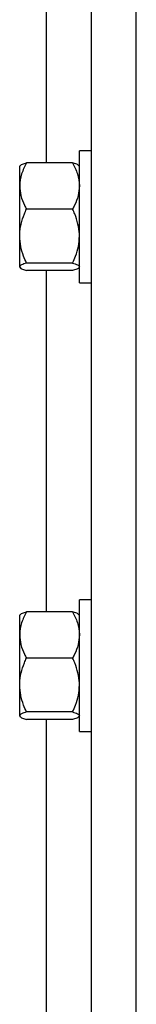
# Model space of a CAD drawing. Header units: inches. Extents: x 170 to 284, y 215 to 248.
# Tile 346 of 656: x 202.2504 to 202.2949, y 222.3663 to 222.7418. Entities that reach past the tile are written whole.
import ezdxf

# ---------------------------------------------------------------- set-up
doc = ezdxf.new("R2010")
doc.units = ezdxf.units.IN
doc.header["$LTSCALE"] = 0.25
doc.header["$MEASUREMENT"] = 0
doc.layers.add('RH FRONT OF HOOD', color=7, linetype='Continuous')

msp = doc.modelspace()

# ---------------------------------------------------------------- linework, layer by layer
at = {"layer": 'RH FRONT OF HOOD'}
for p, q in [((202.2777556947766, 220.1328032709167), (202.2777556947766, 224.4563797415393)), ((202.2948763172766, 220.1328032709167), (202.2948763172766, 224.3444764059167)), ((202.2606350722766, 222.6871994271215), (202.2606350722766, 222.8173175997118)), ((202.2777556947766, 222.6918055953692), (202.2731673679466, 222.6918055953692)), ((202.2731673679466, 222.6415052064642), (202.2731673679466, 222.6918055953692)), ((202.2505889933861, 222.6861389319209), (202.2503969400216, 222.6859161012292)), ((202.2503969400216, 222.6783745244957), (202.2503969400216, 222.6859161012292)), ((202.2705992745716, 222.6871994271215), (202.2529650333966, 222.6871994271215)), ((202.2731673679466, 222.6859161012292), (202.272975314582, 222.6861389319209)), ((202.2503969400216, 222.6592776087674), (202.2503969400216, 222.6783745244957)), ((202.2705992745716, 222.6695496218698), (202.2529650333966, 222.6695496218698)), ((202.2503969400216, 222.6475584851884), (202.2503969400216, 222.6592776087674)), ((202.2503969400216, 222.6473947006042), (202.2503969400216, 222.6475584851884)), ((202.2503969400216, 222.6473947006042), (202.2505889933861, 222.6471718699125)), ((202.2705992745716, 222.6490055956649), (202.2529650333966, 222.6490055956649)), ((202.272975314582, 222.6471718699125), (202.2731673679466, 222.6473947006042)), ((202.2705992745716, 222.6461113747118), (202.2529650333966, 222.6461113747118)), ((202.2606350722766, 222.5159932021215), (202.2606350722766, 222.6461113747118)), ((202.2731673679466, 222.6415052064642), (202.2777556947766, 222.6415052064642)), ((202.2777556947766, 222.5205993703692), (202.2731673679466, 222.5205993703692)), ((202.2731673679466, 222.4702989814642), (202.2731673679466, 222.5205993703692)), ((202.2705992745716, 222.5159932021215), (202.2529650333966, 222.5159932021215)), ((202.2505889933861, 222.5149327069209), (202.2503969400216, 222.5147098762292)), ((202.2503969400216, 222.5071682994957), (202.2503969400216, 222.5147098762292)), ((202.2731673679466, 222.5147098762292), (202.272975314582, 222.5149327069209)), ((202.2503969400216, 222.4880713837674), (202.2503969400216, 222.5071682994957)), ((202.2705992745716, 222.4983433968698), (202.2529650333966, 222.4983433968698)), ((202.2503969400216, 222.4763522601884), (202.2503969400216, 222.4880713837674)), ((202.2503969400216, 222.4761884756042), (202.2503969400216, 222.4763522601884)), ((202.2503969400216, 222.4761884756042), (202.2505889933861, 222.4759656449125)), ((202.2705992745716, 222.4777993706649), (202.2529650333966, 222.4777993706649)), ((202.2705992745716, 222.4749051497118), (202.2529650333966, 222.4749051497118)), ((202.2606350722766, 222.3447869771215), (202.2606350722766, 222.4749051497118)), ((202.272975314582, 222.4759656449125), (202.2731673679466, 222.4761884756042)), ((202.2731673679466, 222.4702989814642), (202.2777556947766, 222.4702989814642))]:
    msp.add_line(p, q, dxfattribs=at)
for points, knots in [([(202.2529650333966, 222.6871994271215), (202.2522904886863, 222.6858272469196), (202.2509168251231, 222.683032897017), (202.250401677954, 222.6799811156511), (202.2503970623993, 222.6784160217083), (202.2503969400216, 222.6783745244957)], [0, 0, 0, 0, 0.4843414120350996, 0.9863277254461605, 1, 1, 1, 1]), ([(202.2506557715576, 222.686081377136), (202.2507100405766, 222.6861733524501), (202.2508878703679, 222.686474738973), (202.2518526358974, 222.6868467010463), (202.2527143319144, 222.6871199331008), (202.2529650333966, 222.6871994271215)], [0, 0, 0, 0, 0.2374711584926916, 0.7781501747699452, 1, 1, 1, 1]), ([(202.2705992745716, 222.6871994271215), (202.2712738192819, 222.6858272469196), (202.2726474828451, 222.683032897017), (202.2731626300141, 222.6799811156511), (202.2731672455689, 222.6784160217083), (202.2731673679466, 222.6783745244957)], [0, 0, 0, 0, 0.4843414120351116, 0.9863277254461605, 1, 1, 1, 1]), ([(202.2729085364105, 222.686081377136), (202.2728542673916, 222.6861733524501), (202.2726764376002, 222.686474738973), (202.2717116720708, 222.6868467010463), (202.2708499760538, 222.6871199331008), (202.2705992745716, 222.6871994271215)], [0, 0, 0, 0, 0.2374711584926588, 0.7781501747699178, 0.9999999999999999, 0.9999999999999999, 0.9999999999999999, 0.9999999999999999]), ([(202.2503969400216, 222.6783745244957), (202.2504946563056, 222.67713928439), (202.2506936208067, 222.6746241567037), (202.2518454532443, 222.671699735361), (202.2527127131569, 222.6700341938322), (202.2529650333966, 222.6695496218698)], [0, 0, 0, 0, 0.4062905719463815, 0.8272664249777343, 1, 1, 1, 1]), ([(202.2731673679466, 222.6783745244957), (202.2730696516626, 222.67713928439), (202.2728706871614, 222.6746241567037), (202.2717188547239, 222.671699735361), (202.2708515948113, 222.6700341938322), (202.2705992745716, 222.6695496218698)], [0, 0, 0, 0, 0.4062905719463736, 0.8272664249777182, 0.9999999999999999, 0.9999999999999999, 0.9999999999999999, 0.9999999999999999]), ([(202.2503969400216, 222.6592776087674), (202.2503996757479, 222.6595128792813), (202.2504175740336, 222.6610521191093), (202.2508392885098, 222.6639246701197), (202.2518664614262, 222.6670982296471), (202.2526934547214, 222.6689436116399), (202.2529650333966, 222.6695496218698)], [0, 0, 0, 0, 0.06653229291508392, 0.4352825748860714, 0.8145508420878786, 1, 1, 1, 1]), ([(202.2731673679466, 222.6592776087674), (202.2731646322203, 222.6595128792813), (202.2731467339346, 222.6610521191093), (202.2727250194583, 222.6639246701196), (202.271697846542, 222.6670982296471), (202.2708708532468, 222.6689436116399), (202.2705992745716, 222.6695496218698)], [0, 0, 0, 0, 0.06653229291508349, 0.435282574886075, 0.8145508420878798, 1, 1, 1, 1]), ([(202.2529650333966, 222.6490055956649), (202.2525834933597, 222.6498752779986), (202.2516807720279, 222.6519329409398), (202.2506400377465, 222.6553618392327), (202.2504786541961, 222.6579613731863), (202.2503969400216, 222.6592776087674)], [0, 0, 0, 0, 0.2654599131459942, 0.6280764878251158, 1, 1, 1, 1]), ([(202.2705992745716, 222.6490055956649), (202.2709808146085, 222.6498752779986), (202.2718835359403, 222.6519329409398), (202.2729242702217, 222.6553618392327), (202.2730856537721, 222.6579613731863), (202.2731673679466, 222.6592776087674)], [0, 0, 0, 0, 0.2654599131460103, 0.6280764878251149, 1, 1, 1, 1]), ([(202.2529650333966, 222.6490055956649), (202.2522904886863, 222.6487805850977), (202.2509168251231, 222.6483223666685), (202.250401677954, 222.647821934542), (202.2503970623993, 222.6475652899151), (202.2503969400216, 222.6475584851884)], [0, 0, 0, 0, 0.4843414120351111, 0.9863277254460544, 1, 1, 1, 1]), ([(202.2503969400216, 222.6475584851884), (202.2504946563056, 222.6473559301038), (202.2506936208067, 222.6469434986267), (202.2518454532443, 222.6464639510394), (202.2527127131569, 222.6461908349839), (202.2529650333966, 222.6461113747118)], [0, 0, 0, 0, 0.4062905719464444, 0.8272664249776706, 1, 1, 1, 1]), ([(202.2705992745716, 222.6490055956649), (202.2712738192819, 222.6487805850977), (202.2726474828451, 222.6483223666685), (202.2731626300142, 222.647821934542), (202.2731672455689, 222.6475652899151), (202.2731673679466, 222.6475584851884)], [0, 0, 0, 0, 0.4843414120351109, 0.9863277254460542, 1, 1, 1, 1]), ([(202.2729085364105, 222.6472294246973), (202.2728542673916, 222.6471374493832), (202.2726764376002, 222.6468360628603), (202.2717116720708, 222.646464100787), (202.2708499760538, 222.6461908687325), (202.2705992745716, 222.6461113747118)], [0, 0, 0, 0, 0.2374711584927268, 0.7781501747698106, 1, 1, 1, 1]), ([(202.2529650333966, 222.5159932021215), (202.2522904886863, 222.5146210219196), (202.2509168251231, 222.511826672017), (202.250401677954, 222.508774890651), (202.2503970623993, 222.5072097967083), (202.2503969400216, 222.5071682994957)], [0, 0, 0, 0, 0.4843414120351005, 0.9863277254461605, 1, 1, 1, 1]), ([(202.2506557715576, 222.5148751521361), (202.2507100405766, 222.5149671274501), (202.2508878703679, 222.515268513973), (202.2518526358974, 222.5156404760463), (202.2527143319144, 222.5159137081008), (202.2529650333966, 222.5159932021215)], [0, 0, 0, 0, 0.2374711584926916, 0.7781501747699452, 1, 1, 1, 1]), ([(202.2705992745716, 222.5159932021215), (202.2712738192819, 222.5146210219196), (202.2726474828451, 222.511826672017), (202.2731626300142, 222.508774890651), (202.2731672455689, 222.5072097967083), (202.2731673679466, 222.5071682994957)], [0, 0, 0, 0, 0.4843414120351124, 0.9863277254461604, 1, 1, 1, 1]), ([(202.2729085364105, 222.5148751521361), (202.2728542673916, 222.5149671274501), (202.2726764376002, 222.515268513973), (202.2717116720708, 222.5156404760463), (202.2708499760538, 222.5159137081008), (202.2705992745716, 222.5159932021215)], [0, 0, 0, 0, 0.2374711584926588, 0.7781501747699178, 0.9999999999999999, 0.9999999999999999, 0.9999999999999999, 0.9999999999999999]), ([(202.2503969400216, 222.5071682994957), (202.2504946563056, 222.50593305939), (202.2506936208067, 222.5034179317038), (202.2518454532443, 222.500493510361), (202.2527127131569, 222.4988279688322), (202.2529650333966, 222.4983433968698)], [0, 0, 0, 0, 0.4062905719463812, 0.8272664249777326, 1, 1, 1, 1]), ([(202.2731673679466, 222.5071682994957), (202.2730696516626, 222.50593305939), (202.2728706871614, 222.5034179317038), (202.2717188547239, 222.500493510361), (202.2708515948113, 222.4988279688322), (202.2705992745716, 222.4983433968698)], [0, 0, 0, 0, 0.4062905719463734, 0.8272664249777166, 1, 1, 1, 1]), ([(202.2503969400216, 222.4880713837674), (202.2503996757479, 222.4883066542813), (202.2504175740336, 222.4898458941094), (202.2508392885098, 222.4927184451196), (202.2518664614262, 222.4958920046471), (202.2526934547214, 222.49773738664), (202.2529650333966, 222.4983433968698)], [0, 0, 0, 0, 0.06653229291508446, 0.4352825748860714, 0.8145508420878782, 1, 1, 1, 1]), ([(202.2731673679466, 222.4880713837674), (202.2731646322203, 222.4883066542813), (202.2731467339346, 222.4898458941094), (202.2727250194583, 222.4927184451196), (202.271697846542, 222.4958920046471), (202.2708708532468, 222.49773738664), (202.2705992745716, 222.4983433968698)], [0, 0, 0, 0, 0.06653229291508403, 0.4352825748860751, 0.8145508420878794, 1, 1, 1, 1]), ([(202.2529650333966, 222.4777993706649), (202.2525834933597, 222.4786690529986), (202.2516807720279, 222.4807267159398), (202.2506400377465, 222.4841556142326), (202.2504786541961, 222.4867551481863), (202.2503969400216, 222.4880713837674)], [0, 0, 0, 0, 0.2654599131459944, 0.6280764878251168, 0.9999999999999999, 0.9999999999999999, 0.9999999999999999, 0.9999999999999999]), ([(202.2705992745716, 222.4777993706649), (202.2709808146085, 222.4786690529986), (202.2718835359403, 222.4807267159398), (202.2729242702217, 222.4841556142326), (202.2730856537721, 222.4867551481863), (202.2731673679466, 222.4880713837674)], [0, 0, 0, 0, 0.2654599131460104, 0.6280764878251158, 1, 1, 1, 1]), ([(202.2529650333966, 222.4777993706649), (202.2522904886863, 222.4775743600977), (202.2509168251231, 222.4771161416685), (202.250401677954, 222.476615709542), (202.2503970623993, 222.4763590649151), (202.2503969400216, 222.4763522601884)], [0, 0, 0, 0, 0.4843414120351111, 0.9863277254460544, 1, 1, 1, 1]), ([(202.2503969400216, 222.4763522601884), (202.2504946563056, 222.4761497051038), (202.2506936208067, 222.4757372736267), (202.2518454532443, 222.4752577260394), (202.2527127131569, 222.4749846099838), (202.2529650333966, 222.4749051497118)], [0, 0, 0, 0, 0.4062905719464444, 0.8272664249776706, 1, 1, 1, 1]), ([(202.2705992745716, 222.4777993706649), (202.2712738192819, 222.4775743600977), (202.2726474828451, 222.4771161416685), (202.2731626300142, 222.476615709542), (202.2731672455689, 222.4763590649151), (202.2731673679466, 222.4763522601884)], [0, 0, 0, 0, 0.4843414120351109, 0.9863277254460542, 1, 1, 1, 1]), ([(202.2729085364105, 222.4760231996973), (202.2728542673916, 222.4759312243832), (202.2726764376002, 222.4756298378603), (202.2717116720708, 222.475257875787), (202.2708499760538, 222.4749846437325), (202.2705992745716, 222.4749051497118)], [0, 0, 0, 0, 0.2374711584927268, 0.7781501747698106, 1, 1, 1, 1])]:
    msp.add_open_spline(points, degree=3, knots=knots, dxfattribs=at)

doc.saveas('drawing.dxf')
